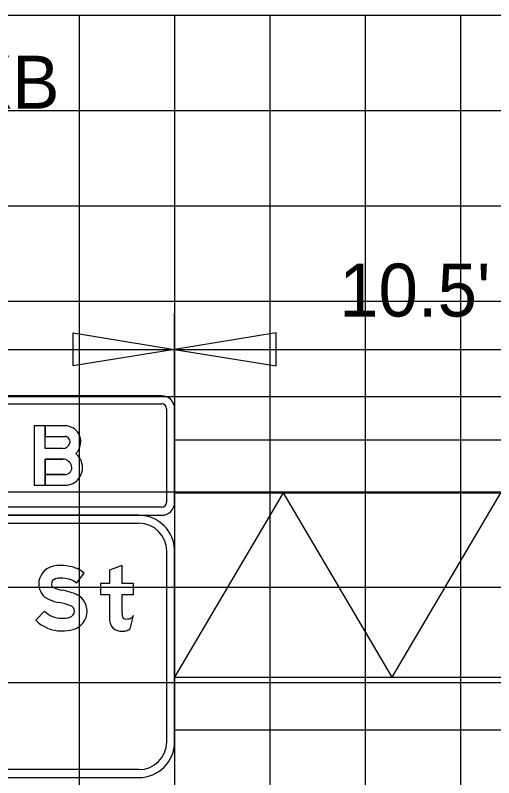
# Model space of a CAD drawing. Extents: x 1797809 to 2198143, y 249608 to 1237864.
# Drawn here: x 2195641.36 to 2195651.4, y 1237302.11 to 1237318.11 of the extents above; entities that cross this region are included whole.
import ezdxf

# ---------------------------------------------------------------- set-up
doc = ezdxf.new("R2010")
doc.units = 0
for name, color, linetype in [('GSBWFILL', 7, 'Continuous'), ('GSCOLORFILL', 7, 'Continuous'), ('GSDIMS', 7, 'Continuous'), ('GSOUTLINE', 7, 'Continuous'), ('GSSHT', 7, 'Continuous'), ('Level 55', 7, 'Continuous')]:
    doc.layers.add(name, color=color, linetype=linetype)

msp = doc.modelspace()

# ---------------------------------------------------------------- linework, layer by layer
at = {"layer": 'GSBWFILL'}
msp.add_line((2195643.771, 1237305.235), (2195643.842, 1237305.511), dxfattribs=at)
for points in [[(2195642.356, 1237309.019), (2195641.986, 1237309.019), (2195641.986, 1237309.494), (2195641.761, 1237309.494), (2195641.761, 1237308.245), (2195641.986, 1237308.245)], [(2195642.404, 1237309.494), (2195641.986, 1237309.494), (2195641.986, 1237309.269), (2195642.404, 1237309.269)], [(2195641.986, 1237308.245), (2195641.986, 1237308.794), (2195642.356, 1237308.794)], [(2195642.404, 1237308.47), (2195641.986, 1237308.47), (2195641.986, 1237308.245), (2195642.404, 1237308.245)], [(2195643.602, 1237305.564), (2195643.602, 1237305.953), (2195643.842, 1237305.953), (2195643.842, 1237306.183), (2195643.602, 1237306.183), (2195643.602, 1237306.566), (2195643.335, 1237306.465), (2195643.335, 1237306.183), (2195643.149, 1237306.183), (2195643.149, 1237305.953), (2195643.335, 1237305.953), (2195643.335, 1237305.483)], [(2195642.643, 1237306.191), (2195642.808, 1237306.401)], [(2195641.978, 1237305.602), (2195641.79, 1237305.413)]]:
    msp.add_lwpolyline(points, dxfattribs=at)
for centre, radius, start, end in [((2195642.404, 1237309.163), 0.331, 345.5225, 90), ((2195642.404, 1237309.163), 0.106, 345.5225, 90), ((2195642.356, 1237309.175), 0.156, 270, 345.5225), ((2195642.356, 1237309.175), 0.381, 316.7114, 345.5225), ((2195642.356, 1237308.601), 0.194, 14.4775, 90), ((2195642.356, 1237308.601), 0.418, 14.4775, 48.4921), ((2195642.404, 1237308.613), 0.368, 270, 14.4775), ((2195642.404, 1237308.613), 0.144, 270, 14.4775)]:
    msp.add_arc(centre, radius, start, end, dxfattribs=at)
for centre, major_axis, ratio, start_param, end_param in [((2195642.235, 1237306.174), (0, 0.382), 0.999995, 0.202758, 1.570796), ((2195642.316, 1237305.779), (0, 0.785), 0.999995, 0, 0.202758), ((2195642.316, 1237305.601), (0, 0.962), 0.999995, 6.026234, 6.283185), ((2195642.406, 1237305.941), (0, 0.611), 0.999995, 5.565152, 6.026234), ((2195642.235, 1237306.174), (0, 0.115), 0.999995, 0.202758, 1.570796), ((2195642.316, 1237305.779), (0, 0.518), 0.999995, 0, 0.202758), ((2195642.316, 1237305.601), (0, 0.696), 0.999995, 6.026234, 6.283185), ((2195642.406, 1237305.941), (0, 0.344), 0.999995, 5.523837, 6.026234), ((2195642.207, 1237306.174), (0, 0.353), 0.999995, 1.570796, 2.761249), ((2195642.207, 1237306.174), (0, 0.0871), 0.999995, 1.570796, 2.761249), ((2195642.497, 1237306.9), (0, 0.869), 0.999995, 2.761249, 2.95744), ((2195642.041, 1237304.451), (0, 1.622), 0.999995, 5.918637, 6.099033), ((2195642.481, 1237305.604), (0, 0.388), 0.999995, 4.712389, 5.918637), ((2195642.497, 1237306.9), (0, 1.135), 0.999995, 2.761249, 2.95744), ((2195642.041, 1237304.451), (0, 1.355), 0.999995, 5.918637, 6.099033), ((2195642.333, 1237305.96), (0, 0.504), 0.999995, 2.360607, 3.141593), ((2195642.473, 1237305.604), (0, 0.129), 0.999995, 3.401517, 4.712389), ((2195642.481, 1237305.604), (0, 0.122), 0.999995, 4.712389, 5.918637), ((2195642.473, 1237305.604), (0, 0.396), 0.999995, 3.401517, 4.712389), ((2195642.333, 1237305.96), (0, 0.77), 0.999995, 2.360607, 3.141593), ((2195642.333, 1237306.133), (0, 0.678), 0.999995, 3.141593, 3.401517), ((2195643.852, 1237305.483), (0, 0.517), 0.999994, 1.570796, 1.830698), ((2195645.269, 1237305.564), (0, 1.668), 0.999994, 1.570796, 1.606005), ((2195643.678, 1237305.518), (0, 0.0766), 0.999994, 1.74085, 2.407828), ((2195643.681, 1237305.52), (0, 0.0802), 0.999994, 2.407828, 3.141593), ((2195643.681, 1237305.861), (0, 0.421), 0.999994, 3.141593, 3.310762), ((2195643.735, 1237305.545), (0, 0.0999), 0.999994, 3.310762, 3.756278), ((2195643.666, 1237305.642), (0, 0.219), 0.999994, 3.756278, 4.071638), ((2195643.562, 1237305.406), (0, 0.216), 0.999994, 1.830698, 2.869526), ((2195642.333, 1237306.133), (0, 0.944), 0.999995, 3.141593, 3.401517), ((2195643.602, 1237305.549), (0, 0.365), 0.999994, 2.869526, 3.141593), ((2195643.602, 1237305.709), (0, 0.525), 0.999994, 3.141593, 3.205734), ((2195643.622, 1237305.401), (0, 0.216), 0.999994, 3.205734, 3.427755), ((2195643.593, 1237305.497), (0, 0.317), 0.999994, 3.427755, 3.738844)]:
    msp.add_ellipse(centre, major_axis=major_axis, ratio=ratio, start_param=start_param, end_param=end_param, dxfattribs=at)
at = {"layer": 'GSCOLORFILL'}
for p, q in [((2195644.433, 1237310.122), (2195633.486, 1237310.122)), ((2195633.486, 1237309.956), (2195644.433, 1237309.956)), ((2195644.537, 1237309.852), (2195644.537, 1237307.887)), ((2195644.704, 1237307.887), (2195644.704, 1237309.852)), ((2195644.433, 1237307.783), (2195633.488, 1237307.783)), ((2195643.955, 1237307.616), (2195631.958, 1237307.616)), ((2195633.488, 1237307.616), (2195644.433, 1237307.616)), ((2195631.958, 1237307.45), (2195643.955, 1237307.45)), ((2195644.537, 1237306.867), (2195644.537, 1237302.863)), ((2195644.704, 1237302.863), (2195644.704, 1237306.867)), ((2195643.771, 1237305.235), (2195643.842, 1237305.511)), ((2195643.955, 1237302.28), (2195631.96, 1237302.28)), ((2195631.96, 1237302.114), (2195643.955, 1237302.114))]:
    msp.add_line(p, q, dxfattribs=at)
for points in [[(2195642.356, 1237309.019), (2195641.986, 1237309.019), (2195641.986, 1237309.494), (2195641.761, 1237309.494), (2195641.761, 1237308.245), (2195641.986, 1237308.245)], [(2195642.404, 1237309.494), (2195641.986, 1237309.494), (2195641.986, 1237309.269), (2195642.404, 1237309.269)], [(2195641.986, 1237308.245), (2195641.986, 1237308.794), (2195642.356, 1237308.794)], [(2195642.404, 1237308.47), (2195641.986, 1237308.47), (2195641.986, 1237308.245), (2195642.404, 1237308.245)], [(2195643.602, 1237305.564), (2195643.602, 1237305.953), (2195643.842, 1237305.953), (2195643.842, 1237306.183), (2195643.602, 1237306.183), (2195643.602, 1237306.566), (2195643.335, 1237306.465), (2195643.335, 1237306.183), (2195643.149, 1237306.183), (2195643.149, 1237305.953), (2195643.335, 1237305.953), (2195643.335, 1237305.483)], [(2195642.643, 1237306.191), (2195642.808, 1237306.401)], [(2195641.978, 1237305.602), (2195641.79, 1237305.413)]]:
    msp.add_lwpolyline(points, dxfattribs=at)
for centre, radius, start, end in [((2195644.433, 1237309.852), 0.271, 0, 90), ((2195644.433, 1237309.852), 0.104, 0, 90), ((2195642.404, 1237309.163), 0.331, 345.5225, 90), ((2195642.404, 1237309.163), 0.106, 345.5225, 90), ((2195642.356, 1237309.175), 0.156, 270, 345.5225), ((2195642.356, 1237309.175), 0.381, 316.7114, 345.5225), ((2195642.356, 1237308.601), 0.194, 14.4775, 90), ((2195642.356, 1237308.601), 0.418, 14.4775, 48.4921), ((2195642.404, 1237308.613), 0.368, 270, 14.4775), ((2195642.404, 1237308.613), 0.144, 270, 14.4775), ((2195644.433, 1237307.887), 0.271, 270, 0), ((2195644.433, 1237307.887), 0.104, 270, 0), ((2195643.955, 1237306.867), 0.749, 0, 90), ((2195643.955, 1237306.867), 0.583, 0, 90), ((2195643.955, 1237302.863), 0.749, 270, 0), ((2195643.955, 1237302.863), 0.583, 270, 0)]:
    msp.add_arc(centre, radius, start, end, dxfattribs=at)
for centre, major_axis, ratio, start_param, end_param in [((2195642.235, 1237306.174), (0, 0.382), 0.999995, 0.202758, 1.570796), ((2195642.316, 1237305.779), (0, 0.785), 0.999995, 0, 0.202758), ((2195642.316, 1237305.601), (0, 0.962), 0.999995, 6.026234, 6.283185), ((2195642.406, 1237305.941), (0, 0.611), 0.999995, 5.565152, 6.026234), ((2195642.235, 1237306.174), (0, 0.115), 0.999995, 0.202758, 1.570796), ((2195642.316, 1237305.779), (0, 0.518), 0.999995, 0, 0.202758), ((2195642.316, 1237305.601), (0, 0.696), 0.999995, 6.026234, 6.283185), ((2195642.406, 1237305.941), (0, 0.344), 0.999995, 5.523837, 6.026234), ((2195642.207, 1237306.174), (0, 0.353), 0.999995, 1.570796, 2.761249), ((2195642.207, 1237306.174), (0, 0.0871), 0.999995, 1.570796, 2.761249), ((2195642.497, 1237306.9), (0, 0.869), 0.999995, 2.761249, 2.95744), ((2195642.041, 1237304.451), (0, 1.622), 0.999995, 5.918637, 6.099033), ((2195642.481, 1237305.604), (0, 0.388), 0.999995, 4.712389, 5.918637), ((2195642.497, 1237306.9), (0, 1.135), 0.999995, 2.761249, 2.95744), ((2195642.041, 1237304.451), (0, 1.355), 0.999995, 5.918637, 6.099033), ((2195642.333, 1237305.96), (0, 0.504), 0.999995, 2.360607, 3.141593), ((2195642.473, 1237305.604), (0, 0.129), 0.999995, 3.401517, 4.712389), ((2195642.481, 1237305.604), (0, 0.122), 0.999995, 4.712389, 5.918637), ((2195642.473, 1237305.604), (0, 0.396), 0.999995, 3.401517, 4.712389), ((2195642.333, 1237305.96), (0, 0.77), 0.999995, 2.360607, 3.141593), ((2195642.333, 1237306.133), (0, 0.678), 0.999995, 3.141593, 3.401517), ((2195643.852, 1237305.483), (0, 0.517), 0.999994, 1.570796, 1.830698), ((2195645.269, 1237305.564), (0, 1.668), 0.999994, 1.570796, 1.606005), ((2195643.678, 1237305.518), (0, 0.0766), 0.999994, 1.74085, 2.407828), ((2195643.681, 1237305.52), (0, 0.0802), 0.999994, 2.407828, 3.141593), ((2195643.681, 1237305.861), (0, 0.421), 0.999994, 3.141593, 3.310762), ((2195643.735, 1237305.545), (0, 0.0999), 0.999994, 3.310762, 3.756278), ((2195643.666, 1237305.642), (0, 0.219), 0.999994, 3.756278, 4.071638), ((2195643.562, 1237305.406), (0, 0.216), 0.999994, 1.830698, 2.869526), ((2195642.333, 1237306.133), (0, 0.944), 0.999995, 3.141593, 3.401517), ((2195643.602, 1237305.549), (0, 0.365), 0.999994, 2.869526, 3.141593), ((2195643.602, 1237305.709), (0, 0.525), 0.999994, 3.141593, 3.205734), ((2195643.622, 1237305.401), (0, 0.216), 0.999994, 3.205734, 3.427755), ((2195643.593, 1237305.497), (0, 0.317), 0.999994, 3.427755, 3.738844)]:
    msp.add_ellipse(centre, major_axis=major_axis, ratio=ratio, start_param=start_param, end_param=end_param, dxfattribs=at)
at = {"layer": 'GSDIMS'}
for p, q in [((2195644.704, 1237310.114), (2195644.704, 1237311.855)), ((2195631.209, 1237311.097), (2195644.704, 1237311.097)), ((2195644.704, 1237311.097), (2195655.213, 1237311.097)), ((2195644.704, 1237309.196), (2195660.229, 1237309.196)), ((2195644.704, 1237308.086), (2195660.212, 1237308.086)), ((2195646.982, 1237308.086), (2195644.704, 1237304.223)), ((2195646.982, 1237308.086), (2195649.261, 1237304.223)), ((2195651.54, 1237308.086), (2195649.261, 1237304.223)), ((2195644.704, 1237304.223), (2195655.213, 1237304.223)), ((2195644.704, 1237303.113), (2195655.317, 1237303.113))]:
    msp.add_line(p, q, dxfattribs=at)
for points in [[(2195644.704, 1237311.097), (2195642.576, 1237310.75), (2195642.576, 1237311.445)], [(2195644.704, 1237311.097), (2195646.832, 1237310.75), (2195646.832, 1237311.445)]]:
    msp.add_lwpolyline(points, close=True, dxfattribs=at)
at = {"layer": 'GSOUTLINE'}
for p, q in [((2195641.761, 1237308.245), (2195642.404, 1237308.245)), ((2195643.771, 1237305.235), (2195643.842, 1237305.511))]:
    msp.add_line(p, q, dxfattribs=at)
for points in [[(2195642.404, 1237309.494), (2195641.761, 1237309.494), (2195641.761, 1237308.245)], [(2195642.356, 1237309.019), (2195641.986, 1237309.019), (2195641.986, 1237309.269), (2195642.404, 1237309.269)], [(2195642.356, 1237308.794), (2195641.986, 1237308.794), (2195641.986, 1237308.47), (2195642.404, 1237308.47)], [(2195643.602, 1237305.564), (2195643.602, 1237305.953), (2195643.842, 1237305.953), (2195643.842, 1237306.183), (2195643.602, 1237306.183), (2195643.602, 1237306.566), (2195643.335, 1237306.465), (2195643.335, 1237306.183), (2195643.149, 1237306.183), (2195643.149, 1237305.953), (2195643.335, 1237305.953), (2195643.335, 1237305.483)], [(2195642.643, 1237306.191), (2195642.808, 1237306.401)], [(2195641.978, 1237305.602), (2195641.79, 1237305.413)]]:
    msp.add_lwpolyline(points, dxfattribs=at)
for centre, radius, start, end in [((2195642.404, 1237309.163), 0.331, 345.5225, 90), ((2195642.404, 1237309.163), 0.106, 345.5225, 90), ((2195642.356, 1237309.175), 0.156, 270, 345.5225), ((2195642.356, 1237309.175), 0.381, 316.7114, 345.5225), ((2195642.356, 1237308.601), 0.194, 14.4775, 90), ((2195642.356, 1237308.601), 0.418, 14.4775, 48.4921), ((2195642.404, 1237308.613), 0.368, 270, 14.4775), ((2195642.404, 1237308.613), 0.144, 270, 14.4775)]:
    msp.add_arc(centre, radius, start, end, dxfattribs=at)
for centre, major_axis, ratio, start_param, end_param in [((2195642.235, 1237306.174), (0, 0.382), 0.999995, 0.202758, 1.570796), ((2195642.316, 1237305.779), (0, 0.785), 0.999995, 0, 0.202758), ((2195642.316, 1237305.601), (0, 0.962), 0.999995, 6.026234, 6.283185), ((2195642.406, 1237305.941), (0, 0.611), 0.999995, 5.565152, 6.026234), ((2195642.235, 1237306.174), (0, 0.115), 0.999995, 0.202758, 1.570796), ((2195642.316, 1237305.779), (0, 0.518), 0.999995, 0, 0.202758), ((2195642.316, 1237305.601), (0, 0.696), 0.999995, 6.026234, 6.283185), ((2195642.406, 1237305.941), (0, 0.344), 0.999995, 5.523837, 6.026234), ((2195642.207, 1237306.174), (0, 0.353), 0.999995, 1.570796, 2.761249), ((2195642.207, 1237306.174), (0, 0.0871), 0.999995, 1.570796, 2.761249), ((2195642.497, 1237306.9), (0, 0.869), 0.999995, 2.761249, 2.95744), ((2195642.041, 1237304.451), (0, 1.622), 0.999995, 5.918637, 6.099033), ((2195642.481, 1237305.604), (0, 0.388), 0.999995, 4.712389, 5.918637), ((2195642.497, 1237306.9), (0, 1.135), 0.999995, 2.761249, 2.95744), ((2195642.041, 1237304.451), (0, 1.355), 0.999995, 5.918637, 6.099033), ((2195642.333, 1237305.96), (0, 0.504), 0.999995, 2.360607, 3.141593), ((2195642.473, 1237305.604), (0, 0.129), 0.999995, 3.401517, 4.712389), ((2195642.481, 1237305.604), (0, 0.122), 0.999995, 4.712389, 5.918637), ((2195642.473, 1237305.604), (0, 0.396), 0.999995, 3.401517, 4.712389), ((2195642.333, 1237305.96), (0, 0.77), 0.999995, 2.360607, 3.141593), ((2195642.333, 1237306.133), (0, 0.678), 0.999995, 3.141593, 3.401517), ((2195643.852, 1237305.483), (0, 0.517), 0.999994, 1.570796, 1.830698), ((2195645.269, 1237305.564), (0, 1.668), 0.999994, 1.570796, 1.606005), ((2195643.678, 1237305.518), (0, 0.0766), 0.999994, 1.74085, 2.407828), ((2195643.681, 1237305.52), (0, 0.0802), 0.999994, 2.407828, 3.141593), ((2195643.681, 1237305.861), (0, 0.421), 0.999994, 3.141593, 3.310762), ((2195643.735, 1237305.545), (0, 0.0999), 0.999994, 3.310762, 3.756278), ((2195643.666, 1237305.642), (0, 0.219), 0.999994, 3.756278, 4.071638), ((2195643.562, 1237305.406), (0, 0.216), 0.999994, 1.830698, 2.869526), ((2195642.333, 1237306.133), (0, 0.944), 0.999995, 3.141593, 3.401517), ((2195643.602, 1237305.549), (0, 0.365), 0.999994, 2.869526, 3.141593), ((2195643.602, 1237305.709), (0, 0.525), 0.999994, 3.141593, 3.205734), ((2195643.622, 1237305.401), (0, 0.216), 0.999994, 3.205734, 3.427755), ((2195643.593, 1237305.497), (0, 0.317), 0.999994, 3.427755, 3.738844)]:
    msp.add_ellipse(centre, major_axis=major_axis, ratio=ratio, start_param=start_param, end_param=end_param, dxfattribs=at)
at = {"layer": 'GSSHT'}
for p, q in [((2195584.707, 1237318.106), (2195714.707, 1237318.106)), ((2195642.707, 1237258.106), (2195642.707, 1237318.106)), ((2195644.707, 1237258.106), (2195644.707, 1237318.106)), ((2195646.707, 1237258.106), (2195646.707, 1237318.106)), ((2195648.707, 1237258.106), (2195648.707, 1237318.106)), ((2195650.707, 1237258.106), (2195650.707, 1237318.106)), ((2195584.707, 1237316.106), (2195714.707, 1237316.106)), ((2195584.707, 1237314.106), (2195714.707, 1237314.106)), ((2195584.707, 1237312.106), (2195714.707, 1237312.106)), ((2195584.707, 1237310.106), (2195714.707, 1237310.106)), ((2195584.707, 1237308.106), (2195714.707, 1237308.106)), ((2195584.707, 1237306.106), (2195714.707, 1237306.106)), ((2195584.707, 1237304.106), (2195714.707, 1237304.106))]:
    msp.add_line(p, q, dxfattribs=at)

# ---------------------------------------------------------------- texts
at = {"layer": 'Level 55'}
for s, height, p in [('SIGN NO.XXB', 1.11046, (2195632.635, 1237316.147)), ("10.5'", 1.1105, (2195648.154, 1237311.786))]:
    msp.add_text(s, height=height, dxfattribs=at).set_placement(p)

doc.saveas('drawing.dxf')
